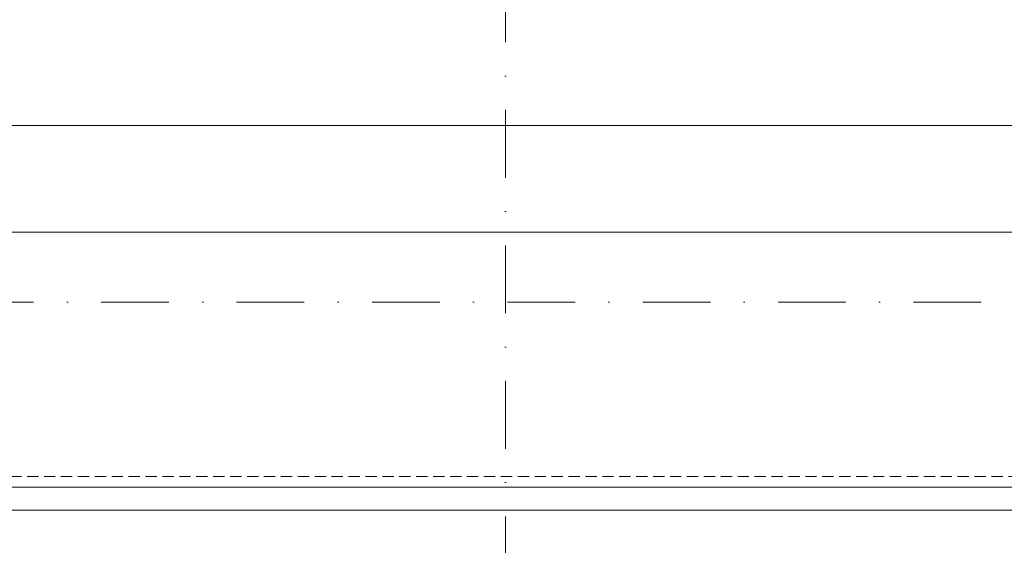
# Model space of a CAD drawing. Header units: millimetres. Extents: x -725694 to 5289369, y -1488057 to 2187451.
# Tile 614 of 656: x 417815 to 423359, y 148633 to 151589. Entities that reach past the tile are written whole.
import ezdxf

# ---------------------------------------------------------------- set-up
doc = ezdxf.new("R2010")
doc.units = ezdxf.units.MM
for name, pattern in [('CENTERX2', [101.6, 63.5, -12.7, 12.7, -12.7]), ('DASHDOT', [25.4, 12.7, -6.35, 0, -6.35]), ('DASHED', [19.05, 12.7, -6.35]), ('HIDDEN', [9.525, 6.35, -3.175])]:
    doc.linetypes.add(name, pattern=pattern)
doc.layers.get('Defpoints').update_dxf_attribs({"color": 8})
for name, color, linetype, lineweight in [('A99_N_kce-pod', 7, 'DASHED', 20), ('A99_N_koty-200', 5, 'Continuous', 5), ('A99_N_koty-200 @ 1', 5, 'Continuous', 5), ('A99_N_koty-200 @ 10', 5, 'Continuous', 5), ('A99_N_koty-200 @ 100', 5, 'Continuous', 5), ('A99_N_koty-200 @ 200', 5, 'Continuous', 5), ('A99_N_koty-200 @ 250 (1)', 5, 'Continuous', 5), ('A99_N_koty-200 @ 250 (2)', 5, 'Continuous', 5), ('A99_N_koty-200 @ 400', 5, 'Continuous', 5), ('A99_S_kce-pohl', 7, 'Continuous', 5), ('A99_S_osy', 1, 'CENTERX2', 5)]:
    doc.layers.add(name, color=color, linetype=linetype, lineweight=lineweight)
doc.styles.add('A99_kota', font='isocpeur.ttf', dxfattribs={"height": 2})
doc.dimstyles.new('A99_kota_200 new', dxfattribs={"dimscale": 200, "dimtxt": 2, "dimasz": 1.2, "dimexe": 0.5, "dimexo": 1.5, "dimgap": 0.3, "dimtad": 1, "dimdec": 0, "dimzin": 3, "dimdsep": 46, "dimtxsty": 'A99_kota', "dimblk": 'ARCHTICK', "dimcen": 2.5, "dimazin": 2, "dimtfac": 0.75, "dimtdec": 0, "dimtmove": 2, "dimatfit": 0, "dimfxl": 0, "dimtolj": 1, "dimtzin": 0, "dimlwd": 5, "dimlwe": 5, "dimarcsym": 0})

# ---------------------------------------------------------------- blocks, each defined once
blk = doc.blocks.new('_ArchTick')
at = {"color": 0, "linetype": 'ByBlock', "const_width": 0.15}
blk.add_lwpolyline([(-0.5, -0.5), (0.5, 0.5)], dxfattribs=at)
blk = doc.blocks.new('*D4680')
at = {"layer": 'A99_N_koty-200', "color": 0, "linetype": 'Continuous', "lineweight": 5, "ltscale": 10, "transparency": 16777216}
for p, q in [((420550, 146925), (420550, 146475)), ((429550, 146925), (429550, 146475)), ((429550, 146525), (420550, 146525))]:
    blk.add_line(p, q, dxfattribs=at)
at = {"layer": 'Defpoints', "color": 0, "linetype": 'Continuous', "lineweight": 0, "ltscale": 10, "transparency": 16777216}
for p in [(420550, 149400), (429550, 149400), (420550, 146525)]:
    blk.add_point(p, dxfattribs=at)
at = {"layer": 'A99_N_koty-200', "color": 0, "linetype": 'Continuous', "lineweight": 5, "ltscale": 10, "transparency": 16777216, "xscale": 120, "yscale": 120, "zscale": 120, "rotation": 180}
blk.add_blockref('_ArchTick', (420550, 146525), dxfattribs=at)
at = {"layer": 'A99_N_koty-200', "color": 0, "linetype": 'Continuous', "lineweight": 5, "ltscale": 10, "transparency": 16777216, "xscale": 120, "yscale": 120, "zscale": 120}
blk.add_blockref('_ArchTick', (429550, 146525), dxfattribs=at)
at = {"layer": 'A99_N_koty-200', "color": 0, "linetype": 'Continuous', "ltscale": 10, "transparency": 16777216, "insert": (425050, 146655), "char_height": 200, "attachment_point": 5, "style": 'A99_kota'}
blk.add_mtext('\\A1;9000', dxfattribs=at)
blk = doc.blocks.new('*D4681')
at = {"layer": 'A99_N_koty-200', "color": 0, "linetype": 'Continuous', "lineweight": 5, "ltscale": 10, "transparency": 16777216}
for p, q in [((420550, 147325), (420550, 146425)), ((429550, 147325), (429550, 146425)), ((429550, 146525), (420550, 146525))]:
    blk.add_line(p, q, dxfattribs=at)
at = {"layer": 'Defpoints', "color": 0, "linetype": 'Continuous', "lineweight": 0, "ltscale": 10, "transparency": 16777216}
for p in [(420550, 149400), (429550, 149400), (420550, 146525)]:
    blk.add_point(p, dxfattribs=at)
at = {"layer": 'A99_N_koty-200', "color": 0, "linetype": 'Continuous', "lineweight": 5, "ltscale": 10, "transparency": 16777216, "xscale": 240, "yscale": 240, "zscale": 240, "rotation": 180}
blk.add_blockref('_ArchTick', (420550, 146525), dxfattribs=at)
at = {"layer": 'A99_N_koty-200', "color": 0, "linetype": 'Continuous', "lineweight": 5, "ltscale": 10, "transparency": 16777216, "xscale": 240, "yscale": 240, "zscale": 240}
blk.add_blockref('_ArchTick', (429550, 146525), dxfattribs=at)
at = {"layer": 'A99_N_koty-200', "color": 0, "linetype": 'Continuous', "ltscale": 10, "transparency": 16777216, "insert": (425050, 146785), "char_height": 400, "attachment_point": 5, "style": 'A99_kota'}
blk.add_mtext('\\A1;9000', dxfattribs=at)
blk = doc.blocks.new('*D4682')
at = {"layer": 'A99_N_koty-200', "color": 0, "linetype": 'Continuous', "lineweight": 5, "ltscale": 10, "transparency": 16777216}
for p, q in [((420550, 146529), (420550, 146524.5)), ((429550, 146525), (420550, 146525)), ((429550, 146529), (429550, 146524.5))]:
    blk.add_line(p, q, dxfattribs=at)
at = {"layer": 'Defpoints', "color": 0, "linetype": 'Continuous', "lineweight": 0, "ltscale": 10, "transparency": 16777216}
for p in [(420550, 149400), (429550, 149400), (420550, 146525)]:
    blk.add_point(p, dxfattribs=at)
at = {"layer": 'A99_N_koty-200', "color": 0, "linetype": 'Continuous', "lineweight": 5, "ltscale": 10, "transparency": 16777216, "xscale": 1.2, "yscale": 1.2, "zscale": 1.2, "rotation": 180}
blk.add_blockref('_ArchTick', (420550, 146525), dxfattribs=at)
at = {"layer": 'A99_N_koty-200', "color": 0, "linetype": 'Continuous', "lineweight": 5, "ltscale": 10, "transparency": 16777216, "xscale": 1.2, "yscale": 1.2, "zscale": 1.2}
blk.add_blockref('_ArchTick', (429550, 146525), dxfattribs=at)
at = {"layer": 'A99_N_koty-200', "color": 0, "linetype": 'Continuous', "ltscale": 10, "transparency": 16777216, "insert": (425050, 146526.3), "char_height": 2, "attachment_point": 5, "style": 'A99_kota'}
blk.add_mtext('\\A1;9000', dxfattribs=at)
blk = doc.blocks.new('*D4683')
at = {"layer": 'A99_N_koty-200', "color": 0, "linetype": 'Continuous', "lineweight": 5, "ltscale": 10, "transparency": 16777216}
for p, q in [((420550, 148125), (420550, 146325)), ((429550, 148125), (429550, 146325)), ((429550, 146525), (420550, 146525))]:
    blk.add_line(p, q, dxfattribs=at)
at = {"layer": 'Defpoints', "color": 0, "linetype": 'Continuous', "lineweight": 0, "ltscale": 10, "transparency": 16777216}
for p in [(420550, 149400), (429550, 149400), (420550, 146525)]:
    blk.add_point(p, dxfattribs=at)
at = {"layer": 'A99_N_koty-200', "color": 0, "linetype": 'Continuous', "lineweight": 5, "ltscale": 10, "transparency": 16777216, "xscale": 480, "yscale": 480, "zscale": 480, "rotation": 180}
blk.add_blockref('_ArchTick', (420550, 146525), dxfattribs=at)
at = {"layer": 'A99_N_koty-200', "color": 0, "linetype": 'Continuous', "lineweight": 5, "ltscale": 10, "transparency": 16777216, "xscale": 480, "yscale": 480, "zscale": 480}
blk.add_blockref('_ArchTick', (429550, 146525), dxfattribs=at)
at = {"layer": 'A99_N_koty-200', "color": 0, "linetype": 'Continuous', "ltscale": 10, "transparency": 16777216, "insert": (425050, 147045), "char_height": 800, "attachment_point": 5, "style": 'A99_kota'}
blk.add_mtext('\\A1;9000', dxfattribs=at)
blk = doc.blocks.new('*D4684')
at = {"layer": 'A99_N_koty-200', "color": 0, "linetype": 'Continuous', "lineweight": 5, "ltscale": 10, "transparency": 16777216}
for p, q in [((420550, 146565), (420550, 146520)), ((429550, 146525), (420550, 146525)), ((429550, 146565), (429550, 146520))]:
    blk.add_line(p, q, dxfattribs=at)
at = {"layer": 'Defpoints', "color": 0, "linetype": 'Continuous', "lineweight": 0, "ltscale": 10, "transparency": 16777216}
for p in [(420550, 149400), (429550, 149400), (420550, 146525)]:
    blk.add_point(p, dxfattribs=at)
at = {"layer": 'A99_N_koty-200', "color": 0, "linetype": 'Continuous', "lineweight": 5, "ltscale": 10, "transparency": 16777216, "xscale": 12, "yscale": 12, "zscale": 12, "rotation": 180}
blk.add_blockref('_ArchTick', (420550, 146525), dxfattribs=at)
at = {"layer": 'A99_N_koty-200', "color": 0, "linetype": 'Continuous', "lineweight": 5, "ltscale": 10, "transparency": 16777216, "xscale": 12, "yscale": 12, "zscale": 12}
blk.add_blockref('_ArchTick', (429550, 146525), dxfattribs=at)
at = {"layer": 'A99_N_koty-200', "color": 0, "linetype": 'Continuous', "ltscale": 10, "transparency": 16777216, "insert": (425050, 146538), "char_height": 20, "attachment_point": 5, "style": 'A99_kota'}
blk.add_mtext('\\A1;9000', dxfattribs=at)
blk = doc.blocks.new('*D4685')
at = {"layer": 'A99_N_koty-200', "color": 0, "linetype": 'Continuous', "lineweight": 5, "ltscale": 10, "transparency": 16777216}
for p, q in [((420550, 147525), (420550, 146400)), ((429550, 147525), (429550, 146400)), ((429550, 146525), (420550, 146525))]:
    blk.add_line(p, q, dxfattribs=at)
at = {"layer": 'Defpoints', "color": 0, "linetype": 'Continuous', "lineweight": 0, "ltscale": 10, "transparency": 16777216}
for p in [(420550, 149400), (429550, 149400), (420550, 146525)]:
    blk.add_point(p, dxfattribs=at)
at = {"layer": 'A99_N_koty-200', "color": 0, "linetype": 'Continuous', "lineweight": 5, "ltscale": 10, "transparency": 16777216, "xscale": 300, "yscale": 300, "zscale": 300, "rotation": 180}
blk.add_blockref('_ArchTick', (420550, 146525), dxfattribs=at)
at = {"layer": 'A99_N_koty-200', "color": 0, "linetype": 'Continuous', "lineweight": 5, "ltscale": 10, "transparency": 16777216, "xscale": 300, "yscale": 300, "zscale": 300}
blk.add_blockref('_ArchTick', (429550, 146525), dxfattribs=at)
at = {"layer": 'A99_N_koty-200', "color": 0, "linetype": 'Continuous', "ltscale": 10, "transparency": 16777216, "insert": (425050, 146850), "char_height": 500, "attachment_point": 5, "style": 'A99_kota'}
blk.add_mtext('\\A1;9000', dxfattribs=at)
blk = doc.blocks.new('*D4686')
at = {"layer": 'A99_N_koty-200', "color": 0, "linetype": 'Continuous', "lineweight": 5, "ltscale": 10, "transparency": 16777216}
for p, q in [((420550, 147525), (420550, 146400)), ((429550, 147525), (429550, 146400)), ((429550, 146525), (420550, 146525))]:
    blk.add_line(p, q, dxfattribs=at)
at = {"layer": 'Defpoints', "color": 0, "linetype": 'Continuous', "lineweight": 0, "ltscale": 10, "transparency": 16777216}
for p in [(420550, 149400), (429550, 149400), (420550, 146525)]:
    blk.add_point(p, dxfattribs=at)
at = {"layer": 'A99_N_koty-200', "color": 0, "linetype": 'Continuous', "lineweight": 5, "ltscale": 10, "transparency": 16777216, "xscale": 300, "yscale": 300, "zscale": 300, "rotation": 180}
blk.add_blockref('_ArchTick', (420550, 146525), dxfattribs=at)
at = {"layer": 'A99_N_koty-200', "color": 0, "linetype": 'Continuous', "lineweight": 5, "ltscale": 10, "transparency": 16777216, "xscale": 300, "yscale": 300, "zscale": 300}
blk.add_blockref('_ArchTick', (429550, 146525), dxfattribs=at)
at = {"layer": 'A99_N_koty-200', "color": 0, "linetype": 'Continuous', "ltscale": 10, "transparency": 16777216, "insert": (425050, 146850), "char_height": 500, "attachment_point": 5, "style": 'A99_kota'}
blk.add_mtext('\\A1;9000', dxfattribs=at)
blk = doc.blocks.new('*D4688')
at = {"layer": 'A99_N_koty-200', "color": 0, "linetype": 'Continuous', "lineweight": 5, "ltscale": 10, "transparency": 16777216}
for p, q in [((414550, 146925), (414550, 146475)), ((420550, 146925), (420550, 146475)), ((420550, 146525), (414550, 146525))]:
    blk.add_line(p, q, dxfattribs=at)
at = {"layer": 'Defpoints', "color": 0, "linetype": 'Continuous', "lineweight": 0, "ltscale": 10, "transparency": 16777216}
for p in [(414550, 149400), (420550, 149400), (414550, 146525)]:
    blk.add_point(p, dxfattribs=at)
at = {"layer": 'A99_N_koty-200', "color": 0, "linetype": 'Continuous', "lineweight": 5, "ltscale": 10, "transparency": 16777216, "xscale": 120, "yscale": 120, "zscale": 120, "rotation": 180}
blk.add_blockref('_ArchTick', (414550, 146525), dxfattribs=at)
at = {"layer": 'A99_N_koty-200', "color": 0, "linetype": 'Continuous', "lineweight": 5, "ltscale": 10, "transparency": 16777216, "xscale": 120, "yscale": 120, "zscale": 120}
blk.add_blockref('_ArchTick', (420550, 146525), dxfattribs=at)
at = {"layer": 'A99_N_koty-200', "color": 0, "linetype": 'Continuous', "ltscale": 10, "transparency": 16777216, "insert": (417550, 146655), "char_height": 200, "attachment_point": 5, "style": 'A99_kota'}
blk.add_mtext('\\A1;6000', dxfattribs=at)
blk = doc.blocks.new('*D4689')
at = {"layer": 'A99_N_koty-200', "color": 0, "linetype": 'Continuous', "lineweight": 5, "ltscale": 10, "transparency": 16777216}
for p, q in [((414550, 147325), (414550, 146425)), ((420550, 147325), (420550, 146425)), ((420550, 146525), (414550, 146525))]:
    blk.add_line(p, q, dxfattribs=at)
at = {"layer": 'Defpoints', "color": 0, "linetype": 'Continuous', "lineweight": 0, "ltscale": 10, "transparency": 16777216}
for p in [(414550, 149400), (420550, 149400), (414550, 146525)]:
    blk.add_point(p, dxfattribs=at)
at = {"layer": 'A99_N_koty-200', "color": 0, "linetype": 'Continuous', "lineweight": 5, "ltscale": 10, "transparency": 16777216, "xscale": 240, "yscale": 240, "zscale": 240, "rotation": 180}
blk.add_blockref('_ArchTick', (414550, 146525), dxfattribs=at)
at = {"layer": 'A99_N_koty-200', "color": 0, "linetype": 'Continuous', "lineweight": 5, "ltscale": 10, "transparency": 16777216, "xscale": 240, "yscale": 240, "zscale": 240}
blk.add_blockref('_ArchTick', (420550, 146525), dxfattribs=at)
at = {"layer": 'A99_N_koty-200', "color": 0, "linetype": 'Continuous', "ltscale": 10, "transparency": 16777216, "insert": (417550, 146785), "char_height": 400, "attachment_point": 5, "style": 'A99_kota'}
blk.add_mtext('\\A1;6000', dxfattribs=at)
blk = doc.blocks.new('*D4690')
at = {"layer": 'A99_N_koty-200', "color": 0, "linetype": 'Continuous', "lineweight": 5, "ltscale": 10, "transparency": 16777216}
for p, q in [((414550, 146529), (414550, 146524.5)), ((420550, 146525), (414550, 146525)), ((420550, 146529), (420550, 146524.5))]:
    blk.add_line(p, q, dxfattribs=at)
at = {"layer": 'Defpoints', "color": 0, "linetype": 'Continuous', "lineweight": 0, "ltscale": 10, "transparency": 16777216}
for p in [(414550, 149400), (420550, 149400), (414550, 146525)]:
    blk.add_point(p, dxfattribs=at)
at = {"layer": 'A99_N_koty-200', "color": 0, "linetype": 'Continuous', "lineweight": 5, "ltscale": 10, "transparency": 16777216, "xscale": 1.2, "yscale": 1.2, "zscale": 1.2, "rotation": 180}
blk.add_blockref('_ArchTick', (414550, 146525), dxfattribs=at)
at = {"layer": 'A99_N_koty-200', "color": 0, "linetype": 'Continuous', "lineweight": 5, "ltscale": 10, "transparency": 16777216, "xscale": 1.2, "yscale": 1.2, "zscale": 1.2}
blk.add_blockref('_ArchTick', (420550, 146525), dxfattribs=at)
at = {"layer": 'A99_N_koty-200', "color": 0, "linetype": 'Continuous', "ltscale": 10, "transparency": 16777216, "insert": (417550, 146526.3), "char_height": 2, "attachment_point": 5, "style": 'A99_kota'}
blk.add_mtext('\\A1;6000', dxfattribs=at)
blk = doc.blocks.new('*D4691')
at = {"layer": 'A99_N_koty-200', "color": 0, "linetype": 'Continuous', "lineweight": 5, "ltscale": 10, "transparency": 16777216}
for p, q in [((414550, 148125), (414550, 146325)), ((420550, 148125), (420550, 146325)), ((420550, 146525), (414550, 146525))]:
    blk.add_line(p, q, dxfattribs=at)
at = {"layer": 'Defpoints', "color": 0, "linetype": 'Continuous', "lineweight": 0, "ltscale": 10, "transparency": 16777216}
for p in [(414550, 149400), (420550, 149400), (414550, 146525)]:
    blk.add_point(p, dxfattribs=at)
at = {"layer": 'A99_N_koty-200', "color": 0, "linetype": 'Continuous', "lineweight": 5, "ltscale": 10, "transparency": 16777216, "xscale": 480, "yscale": 480, "zscale": 480, "rotation": 180}
blk.add_blockref('_ArchTick', (414550, 146525), dxfattribs=at)
at = {"layer": 'A99_N_koty-200', "color": 0, "linetype": 'Continuous', "lineweight": 5, "ltscale": 10, "transparency": 16777216, "xscale": 480, "yscale": 480, "zscale": 480}
blk.add_blockref('_ArchTick', (420550, 146525), dxfattribs=at)
at = {"layer": 'A99_N_koty-200', "color": 0, "linetype": 'Continuous', "ltscale": 10, "transparency": 16777216, "insert": (417550, 147045), "char_height": 800, "attachment_point": 5, "style": 'A99_kota'}
blk.add_mtext('\\A1;6000', dxfattribs=at)
blk = doc.blocks.new('*D4692')
at = {"layer": 'A99_N_koty-200', "color": 0, "linetype": 'Continuous', "lineweight": 5, "ltscale": 10, "transparency": 16777216}
for p, q in [((414550, 146565), (414550, 146520)), ((420550, 146525), (414550, 146525)), ((420550, 146565), (420550, 146520))]:
    blk.add_line(p, q, dxfattribs=at)
at = {"layer": 'Defpoints', "color": 0, "linetype": 'Continuous', "lineweight": 0, "ltscale": 10, "transparency": 16777216}
for p in [(414550, 149400), (420550, 149400), (414550, 146525)]:
    blk.add_point(p, dxfattribs=at)
at = {"layer": 'A99_N_koty-200', "color": 0, "linetype": 'Continuous', "lineweight": 5, "ltscale": 10, "transparency": 16777216, "xscale": 12, "yscale": 12, "zscale": 12, "rotation": 180}
blk.add_blockref('_ArchTick', (414550, 146525), dxfattribs=at)
at = {"layer": 'A99_N_koty-200', "color": 0, "linetype": 'Continuous', "lineweight": 5, "ltscale": 10, "transparency": 16777216, "xscale": 12, "yscale": 12, "zscale": 12}
blk.add_blockref('_ArchTick', (420550, 146525), dxfattribs=at)
at = {"layer": 'A99_N_koty-200', "color": 0, "linetype": 'Continuous', "ltscale": 10, "transparency": 16777216, "insert": (417550, 146538), "char_height": 20, "attachment_point": 5, "style": 'A99_kota'}
blk.add_mtext('\\A1;6000', dxfattribs=at)
blk = doc.blocks.new('*D4693')
at = {"layer": 'A99_N_koty-200', "color": 0, "linetype": 'Continuous', "lineweight": 5, "ltscale": 10, "transparency": 16777216}
for p, q in [((414550, 147525), (414550, 146400)), ((420550, 147525), (420550, 146400)), ((420550, 146525), (414550, 146525))]:
    blk.add_line(p, q, dxfattribs=at)
at = {"layer": 'Defpoints', "color": 0, "linetype": 'Continuous', "lineweight": 0, "ltscale": 10, "transparency": 16777216}
for p in [(414550, 149400), (420550, 149400), (414550, 146525)]:
    blk.add_point(p, dxfattribs=at)
at = {"layer": 'A99_N_koty-200', "color": 0, "linetype": 'Continuous', "lineweight": 5, "ltscale": 10, "transparency": 16777216, "xscale": 300, "yscale": 300, "zscale": 300, "rotation": 180}
blk.add_blockref('_ArchTick', (414550, 146525), dxfattribs=at)
at = {"layer": 'A99_N_koty-200', "color": 0, "linetype": 'Continuous', "lineweight": 5, "ltscale": 10, "transparency": 16777216, "xscale": 300, "yscale": 300, "zscale": 300}
blk.add_blockref('_ArchTick', (420550, 146525), dxfattribs=at)
at = {"layer": 'A99_N_koty-200', "color": 0, "linetype": 'Continuous', "ltscale": 10, "transparency": 16777216, "insert": (417550, 146850), "char_height": 500, "attachment_point": 5, "style": 'A99_kota'}
blk.add_mtext('\\A1;6000', dxfattribs=at)
blk = doc.blocks.new('*D4694')
at = {"layer": 'A99_N_koty-200', "color": 0, "linetype": 'Continuous', "lineweight": 5, "ltscale": 10, "transparency": 16777216}
for p, q in [((414550, 147525), (414550, 146400)), ((420550, 147525), (420550, 146400)), ((420550, 146525), (414550, 146525))]:
    blk.add_line(p, q, dxfattribs=at)
at = {"layer": 'Defpoints', "color": 0, "linetype": 'Continuous', "lineweight": 0, "ltscale": 10, "transparency": 16777216}
for p in [(414550, 149400), (420550, 149400), (414550, 146525)]:
    blk.add_point(p, dxfattribs=at)
at = {"layer": 'A99_N_koty-200', "color": 0, "linetype": 'Continuous', "lineweight": 5, "ltscale": 10, "transparency": 16777216, "xscale": 300, "yscale": 300, "zscale": 300, "rotation": 180}
blk.add_blockref('_ArchTick', (414550, 146525), dxfattribs=at)
at = {"layer": 'A99_N_koty-200', "color": 0, "linetype": 'Continuous', "lineweight": 5, "ltscale": 10, "transparency": 16777216, "xscale": 300, "yscale": 300, "zscale": 300}
blk.add_blockref('_ArchTick', (420550, 146525), dxfattribs=at)
at = {"layer": 'A99_N_koty-200', "color": 0, "linetype": 'Continuous', "ltscale": 10, "transparency": 16777216, "insert": (417550, 146850), "char_height": 500, "attachment_point": 5, "style": 'A99_kota'}
blk.add_mtext('\\A1;6000', dxfattribs=at)
blk = doc.blocks.new('*D4909')
at = {"layer": 'A99_N_koty-200', "color": 0, "linetype": 'Continuous', "lineweight": 5, "ltscale": 10, "transparency": 16777216}
for p, q in [((415495, 150195), (415495, 151095)), ((438635, 150195), (438635, 151095)), ((415495, 150995), (438635, 150995))]:
    blk.add_line(p, q, dxfattribs=at)
at = {"layer": 'Defpoints', "color": 0, "linetype": 'Continuous', "lineweight": 0, "ltscale": 10, "transparency": 16777216}
for p in [(438635, 150995), (415495, 148920), (438635, 148920)]:
    blk.add_point(p, dxfattribs=at)
at = {"layer": 'A99_N_koty-200', "color": 0, "linetype": 'Continuous', "lineweight": 5, "ltscale": 10, "transparency": 16777216, "xscale": 240, "yscale": 240, "zscale": 240, "rotation": 180}
blk.add_blockref('_ArchTick', (415495, 150995), dxfattribs=at)
at = {"layer": 'A99_N_koty-200', "color": 0, "linetype": 'Continuous', "lineweight": 5, "ltscale": 10, "transparency": 16777216, "xscale": 240, "yscale": 240, "zscale": 240}
blk.add_blockref('_ArchTick', (438635, 150995), dxfattribs=at)
at = {"layer": 'A99_N_koty-200', "color": 0, "linetype": 'Continuous', "ltscale": 10, "transparency": 16777216, "insert": (427065, 151255), "char_height": 400, "attachment_point": 5, "style": 'A99_kota'}
blk.add_mtext('\\A1;23140', dxfattribs=at)
blk = doc.blocks.new('*D4910')
at = {"layer": 'A99_N_koty-200', "color": 0, "linetype": 'Continuous', "lineweight": 5, "ltscale": 10, "transparency": 16777216}
for p, q in [((415495, 149995), (415495, 150445)), ((415495, 150395), (438635, 150395)), ((438635, 149995), (438635, 150445))]:
    blk.add_line(p, q, dxfattribs=at)
at = {"layer": 'Defpoints', "color": 0, "linetype": 'Continuous', "lineweight": 0, "ltscale": 10, "transparency": 16777216}
for p in [(438635, 150395), (415495, 148920), (438635, 148920)]:
    blk.add_point(p, dxfattribs=at)
at = {"layer": 'A99_N_koty-200', "color": 0, "linetype": 'Continuous', "lineweight": 5, "ltscale": 10, "transparency": 16777216, "xscale": 120, "yscale": 120, "zscale": 120, "rotation": 180}
blk.add_blockref('_ArchTick', (415495, 150395), dxfattribs=at)
at = {"layer": 'A99_N_koty-200', "color": 0, "linetype": 'Continuous', "lineweight": 5, "ltscale": 10, "transparency": 16777216, "xscale": 120, "yscale": 120, "zscale": 120}
blk.add_blockref('_ArchTick', (438635, 150395), dxfattribs=at)
at = {"layer": 'A99_N_koty-200', "color": 0, "linetype": 'Continuous', "ltscale": 10, "transparency": 16777216, "insert": (427065, 150525), "char_height": 200, "attachment_point": 5, "style": 'A99_kota'}
blk.add_mtext('\\A1;23140', dxfattribs=at)
blk = doc.blocks.new('*D4911')
at = {"layer": 'A99_N_koty-200', "color": 0, "linetype": 'Continuous', "lineweight": 5, "ltscale": 10, "transparency": 16777216}
for p, q in [((415495, 150391), (415495, 150395.5)), ((415495, 150395), (438635, 150395)), ((438635, 150391), (438635, 150395.5))]:
    blk.add_line(p, q, dxfattribs=at)
at = {"layer": 'Defpoints', "color": 0, "linetype": 'Continuous', "lineweight": 0, "ltscale": 10, "transparency": 16777216}
for p in [(438635, 150395), (415495, 148920), (438635, 148920)]:
    blk.add_point(p, dxfattribs=at)
at = {"layer": 'A99_N_koty-200', "color": 0, "linetype": 'Continuous', "lineweight": 5, "ltscale": 10, "transparency": 16777216, "xscale": 1.2, "yscale": 1.2, "zscale": 1.2, "rotation": 180}
blk.add_blockref('_ArchTick', (415495, 150395), dxfattribs=at)
at = {"layer": 'A99_N_koty-200', "color": 0, "linetype": 'Continuous', "lineweight": 5, "ltscale": 10, "transparency": 16777216, "xscale": 1.2, "yscale": 1.2, "zscale": 1.2}
blk.add_blockref('_ArchTick', (438635, 150395), dxfattribs=at)
at = {"layer": 'A99_N_koty-200', "color": 0, "linetype": 'Continuous', "ltscale": 10, "transparency": 16777216, "insert": (427065, 150396.3), "char_height": 2, "attachment_point": 5, "style": 'A99_kota'}
blk.add_mtext('\\A1;23140', dxfattribs=at)
blk = doc.blocks.new('*D4912')
at = {"layer": 'A99_N_koty-200', "color": 0, "linetype": 'Continuous', "lineweight": 5, "ltscale": 10, "transparency": 16777216}
for p, q in [((415495, 149520), (415495, 150595)), ((438635, 149520), (438635, 150595)), ((415495, 150395), (438635, 150395))]:
    blk.add_line(p, q, dxfattribs=at)
at = {"layer": 'Defpoints', "color": 0, "linetype": 'Continuous', "lineweight": 0, "ltscale": 10, "transparency": 16777216}
for p in [(438635, 150395), (415495, 148920), (438635, 148920)]:
    blk.add_point(p, dxfattribs=at)
at = {"layer": 'A99_N_koty-200', "color": 0, "linetype": 'Continuous', "lineweight": 5, "ltscale": 10, "transparency": 16777216, "xscale": 480, "yscale": 480, "zscale": 480, "rotation": 180}
blk.add_blockref('_ArchTick', (415495, 150395), dxfattribs=at)
at = {"layer": 'A99_N_koty-200', "color": 0, "linetype": 'Continuous', "lineweight": 5, "ltscale": 10, "transparency": 16777216, "xscale": 480, "yscale": 480, "zscale": 480}
blk.add_blockref('_ArchTick', (438635, 150395), dxfattribs=at)
at = {"layer": 'A99_N_koty-200', "color": 0, "linetype": 'Continuous', "ltscale": 10, "transparency": 16777216, "insert": (427065, 150915), "char_height": 800, "attachment_point": 5, "style": 'A99_kota'}
blk.add_mtext('\\A1;23140', dxfattribs=at)
blk = doc.blocks.new('*D4913')
at = {"layer": 'A99_N_koty-200', "color": 0, "linetype": 'Continuous', "lineweight": 5, "ltscale": 10, "transparency": 16777216}
for p, q in [((415495, 150355), (415495, 150400)), ((415495, 150395), (438635, 150395)), ((438635, 150355), (438635, 150400))]:
    blk.add_line(p, q, dxfattribs=at)
at = {"layer": 'Defpoints', "color": 0, "linetype": 'Continuous', "lineweight": 0, "ltscale": 10, "transparency": 16777216}
for p in [(438635, 150395), (415495, 148920), (438635, 148920)]:
    blk.add_point(p, dxfattribs=at)
at = {"layer": 'A99_N_koty-200', "color": 0, "linetype": 'Continuous', "lineweight": 5, "ltscale": 10, "transparency": 16777216, "xscale": 12, "yscale": 12, "zscale": 12, "rotation": 180}
blk.add_blockref('_ArchTick', (415495, 150395), dxfattribs=at)
at = {"layer": 'A99_N_koty-200', "color": 0, "linetype": 'Continuous', "lineweight": 5, "ltscale": 10, "transparency": 16777216, "xscale": 12, "yscale": 12, "zscale": 12}
blk.add_blockref('_ArchTick', (438635, 150395), dxfattribs=at)
at = {"layer": 'A99_N_koty-200', "color": 0, "linetype": 'Continuous', "ltscale": 10, "transparency": 16777216, "insert": (427065, 150408), "char_height": 20, "attachment_point": 5, "style": 'A99_kota'}
blk.add_mtext('\\A1;23140', dxfattribs=at)
blk = doc.blocks.new('*D4914')
at = {"layer": 'A99_N_koty-200', "color": 0, "linetype": 'Continuous', "lineweight": 5, "ltscale": 10, "transparency": 16777216}
for p, q in [((415495, 149395), (415495, 150520)), ((438635, 149395), (438635, 150520)), ((415495, 150395), (438635, 150395))]:
    blk.add_line(p, q, dxfattribs=at)
at = {"layer": 'Defpoints', "color": 0, "linetype": 'Continuous', "lineweight": 0, "ltscale": 10, "transparency": 16777216}
for p in [(438635, 150395), (415495, 148920), (438635, 148920)]:
    blk.add_point(p, dxfattribs=at)
at = {"layer": 'A99_N_koty-200', "color": 0, "linetype": 'Continuous', "lineweight": 5, "ltscale": 10, "transparency": 16777216, "xscale": 300, "yscale": 300, "zscale": 300, "rotation": 180}
blk.add_blockref('_ArchTick', (415495, 150395), dxfattribs=at)
at = {"layer": 'A99_N_koty-200', "color": 0, "linetype": 'Continuous', "lineweight": 5, "ltscale": 10, "transparency": 16777216, "xscale": 300, "yscale": 300, "zscale": 300}
blk.add_blockref('_ArchTick', (438635, 150395), dxfattribs=at)
at = {"layer": 'A99_N_koty-200', "color": 0, "linetype": 'Continuous', "ltscale": 10, "transparency": 16777216, "insert": (427065, 150720), "char_height": 500, "attachment_point": 5, "style": 'A99_kota'}
blk.add_mtext('\\A1;23140', dxfattribs=at)
blk = doc.blocks.new('*D4915')
at = {"layer": 'A99_N_koty-200', "color": 0, "linetype": 'Continuous', "lineweight": 5, "ltscale": 10, "transparency": 16777216}
for p, q in [((415495, 149395), (415495, 150520)), ((438635, 149395), (438635, 150520)), ((415495, 150395), (438635, 150395))]:
    blk.add_line(p, q, dxfattribs=at)
at = {"layer": 'Defpoints', "color": 0, "linetype": 'Continuous', "lineweight": 0, "ltscale": 10, "transparency": 16777216}
for p in [(438635, 150395), (415495, 148920), (438635, 148920)]:
    blk.add_point(p, dxfattribs=at)
at = {"layer": 'A99_N_koty-200', "color": 0, "linetype": 'Continuous', "lineweight": 5, "ltscale": 10, "transparency": 16777216, "xscale": 300, "yscale": 300, "zscale": 300, "rotation": 180}
blk.add_blockref('_ArchTick', (415495, 150395), dxfattribs=at)
at = {"layer": 'A99_N_koty-200', "color": 0, "linetype": 'Continuous', "lineweight": 5, "ltscale": 10, "transparency": 16777216, "xscale": 300, "yscale": 300, "zscale": 300}
blk.add_blockref('_ArchTick', (438635, 150395), dxfattribs=at)
at = {"layer": 'A99_N_koty-200', "color": 0, "linetype": 'Continuous', "ltscale": 10, "transparency": 16777216, "insert": (427065, 150720), "char_height": 500, "attachment_point": 5, "style": 'A99_kota'}
blk.add_mtext('\\A1;23140', dxfattribs=at)
blk = doc.blocks.new('*U6086')
at = {"layer": 'A99_N_koty-200 @ 1', "linetype": 'Continuous', "ltscale": 10}
dim = blk.add_linear_dim(base=(420550, 146525), p1=(429550, 149400), p2=(420550, 149400), angle=180, dimstyle='A99_kota_200 new', override={"dimscale": 1, "dimtix": 1, "dimtofl": 1, "dimtmove": 1, "dimatfit": 1}, dxfattribs=at)
dim.commit()
dim.dimension.update_dxf_attribs({"geometry": '*D4682', "text_midpoint": (425050, 146526.3)})
at = {"layer": 'A99_N_koty-200 @ 10', "linetype": 'Continuous', "ltscale": 10}
dim = blk.add_linear_dim(base=(420550, 146525), p1=(429550, 149400), p2=(420550, 149400), angle=180, dimstyle='A99_kota_200 new', override={"dimscale": 10, "dimtix": 1, "dimtofl": 1, "dimtmove": 1, "dimatfit": 1}, dxfattribs=at)
dim.commit()
dim.dimension.update_dxf_attribs({"geometry": '*D4684', "text_midpoint": (425050, 146538)})
at = {"layer": 'A99_N_koty-200 @ 100', "linetype": 'Continuous', "ltscale": 10}
dim = blk.add_linear_dim(base=(420550, 146525), p1=(429550, 149400), p2=(420550, 149400), angle=180, dimstyle='A99_kota_200 new', override={"dimscale": 100, "dimtix": 1, "dimtofl": 1, "dimtmove": 1, "dimatfit": 1}, dxfattribs=at)
dim.commit()
dim.dimension.update_dxf_attribs({"geometry": '*D4680', "text_midpoint": (425050, 146655)})
at = {"layer": 'A99_N_koty-200 @ 200', "linetype": 'Continuous', "ltscale": 10}
dim = blk.add_linear_dim(base=(420550, 146525), p1=(429550, 149400), p2=(420550, 149400), angle=180, dimstyle='A99_kota_200 new', override={"dimscale": 200, "dimtix": 1, "dimtofl": 1, "dimtmove": 1, "dimatfit": 1}, dxfattribs=at)
dim.commit()
dim.dimension.update_dxf_attribs({"geometry": '*D4681', "text_midpoint": (425050, 146785)})
at = {"layer": 'A99_N_koty-200 @ 250 (1)', "linetype": 'Continuous', "ltscale": 10}
dim = blk.add_linear_dim(base=(420550, 146525), p1=(429550, 149400), p2=(420550, 149400), angle=180, dimstyle='A99_kota_200 new', override={"dimscale": 250, "dimtix": 1, "dimtofl": 1, "dimtmove": 1, "dimatfit": 1}, dxfattribs=at)
dim.commit()
dim.dimension.update_dxf_attribs({"geometry": '*D4686', "text_midpoint": (425050, 146850)})
at = {"layer": 'A99_N_koty-200 @ 250 (2)', "linetype": 'Continuous', "ltscale": 10}
dim = blk.add_linear_dim(base=(420550, 146525), p1=(429550, 149400), p2=(420550, 149400), angle=180, dimstyle='A99_kota_200 new', override={"dimscale": 250, "dimtix": 1, "dimtofl": 1, "dimtmove": 1, "dimatfit": 1}, dxfattribs=at)
dim.commit()
dim.dimension.update_dxf_attribs({"geometry": '*D4685', "text_midpoint": (425050, 146850)})
at = {"layer": 'A99_N_koty-200 @ 400', "linetype": 'Continuous', "ltscale": 10}
dim = blk.add_linear_dim(base=(420550, 146525), p1=(429550, 149400), p2=(420550, 149400), angle=180, dimstyle='A99_kota_200 new', override={"dimscale": 400, "dimtix": 1, "dimtofl": 1, "dimtmove": 1, "dimatfit": 1}, dxfattribs=at)
dim.commit()
dim.dimension.update_dxf_attribs({"geometry": '*D4683', "text_midpoint": (425050, 147045)})
blk = doc.blocks.new('*U6087')
at = {"layer": 'A99_N_koty-200 @ 1', "linetype": 'Continuous', "ltscale": 10}
dim = blk.add_linear_dim(base=(414550, 146525), p1=(420550, 149400), p2=(414550, 149400), angle=180, dimstyle='A99_kota_200 new', override={"dimscale": 1, "dimtix": 1, "dimtofl": 1, "dimtmove": 1, "dimatfit": 1}, dxfattribs=at)
dim.commit()
dim.dimension.update_dxf_attribs({"geometry": '*D4690', "text_midpoint": (417550, 146526.3)})
at = {"layer": 'A99_N_koty-200 @ 10', "linetype": 'Continuous', "ltscale": 10}
dim = blk.add_linear_dim(base=(414550, 146525), p1=(420550, 149400), p2=(414550, 149400), angle=180, dimstyle='A99_kota_200 new', override={"dimscale": 10, "dimtix": 1, "dimtofl": 1, "dimtmove": 1, "dimatfit": 1}, dxfattribs=at)
dim.commit()
dim.dimension.update_dxf_attribs({"geometry": '*D4692', "text_midpoint": (417550, 146538)})
at = {"layer": 'A99_N_koty-200 @ 100', "linetype": 'Continuous', "ltscale": 10}
dim = blk.add_linear_dim(base=(414550, 146525), p1=(420550, 149400), p2=(414550, 149400), angle=180, dimstyle='A99_kota_200 new', override={"dimscale": 100, "dimtix": 1, "dimtofl": 1, "dimtmove": 1, "dimatfit": 1}, dxfattribs=at)
dim.commit()
dim.dimension.update_dxf_attribs({"geometry": '*D4688', "text_midpoint": (417550, 146655)})
at = {"layer": 'A99_N_koty-200 @ 200', "linetype": 'Continuous', "ltscale": 10}
dim = blk.add_linear_dim(base=(414550, 146525), p1=(420550, 149400), p2=(414550, 149400), angle=180, dimstyle='A99_kota_200 new', override={"dimscale": 200, "dimtix": 1, "dimtofl": 1, "dimtmove": 1, "dimatfit": 1}, dxfattribs=at)
dim.commit()
dim.dimension.update_dxf_attribs({"geometry": '*D4689', "text_midpoint": (417550, 146785)})
at = {"layer": 'A99_N_koty-200 @ 250 (1)', "linetype": 'Continuous', "ltscale": 10}
dim = blk.add_linear_dim(base=(414550, 146525), p1=(420550, 149400), p2=(414550, 149400), angle=180, dimstyle='A99_kota_200 new', override={"dimscale": 250, "dimtix": 1, "dimtofl": 1, "dimtmove": 1, "dimatfit": 1}, dxfattribs=at)
dim.commit()
dim.dimension.update_dxf_attribs({"geometry": '*D4694', "text_midpoint": (417550, 146850)})
at = {"layer": 'A99_N_koty-200 @ 250 (2)', "linetype": 'Continuous', "ltscale": 10}
dim = blk.add_linear_dim(base=(414550, 146525), p1=(420550, 149400), p2=(414550, 149400), angle=180, dimstyle='A99_kota_200 new', override={"dimscale": 250, "dimtix": 1, "dimtofl": 1, "dimtmove": 1, "dimatfit": 1}, dxfattribs=at)
dim.commit()
dim.dimension.update_dxf_attribs({"geometry": '*D4693', "text_midpoint": (417550, 146850)})
at = {"layer": 'A99_N_koty-200 @ 400', "linetype": 'Continuous', "ltscale": 10}
dim = blk.add_linear_dim(base=(414550, 146525), p1=(420550, 149400), p2=(414550, 149400), angle=180, dimstyle='A99_kota_200 new', override={"dimscale": 400, "dimtix": 1, "dimtofl": 1, "dimtmove": 1, "dimatfit": 1}, dxfattribs=at)
dim.commit()
dim.dimension.update_dxf_attribs({"geometry": '*D4691', "text_midpoint": (417550, 147045)})
blk = doc.blocks.new('*U6134')
at = {"layer": 'A99_N_koty-200 @ 1', "linetype": 'Continuous', "ltscale": 10}
dim = blk.add_linear_dim(base=(438635, 150395), p1=(415495, 148920), p2=(438635, 148920), dimstyle='A99_kota_200 new', override={"dimscale": 1, "dimtix": 1, "dimtofl": 1, "dimtmove": 2, "dimatfit": 3}, dxfattribs=at)
dim.commit()
dim.dimension.update_dxf_attribs({"geometry": '*D4911', "text_midpoint": (427065, 150396.3)})
at = {"layer": 'A99_N_koty-200 @ 10', "linetype": 'Continuous', "ltscale": 10}
dim = blk.add_linear_dim(base=(438635, 150395), p1=(415495, 148920), p2=(438635, 148920), dimstyle='A99_kota_200 new', override={"dimscale": 10, "dimtix": 1, "dimtofl": 1, "dimtmove": 2, "dimatfit": 3}, dxfattribs=at)
dim.commit()
dim.dimension.update_dxf_attribs({"geometry": '*D4913', "text_midpoint": (427065, 150408)})
at = {"layer": 'A99_N_koty-200 @ 100', "linetype": 'Continuous', "ltscale": 10}
dim = blk.add_linear_dim(base=(438635, 150395), p1=(415495, 148920), p2=(438635, 148920), dimstyle='A99_kota_200 new', override={"dimscale": 100, "dimtix": 1, "dimtofl": 1, "dimtmove": 2, "dimatfit": 3}, dxfattribs=at)
dim.commit()
dim.dimension.update_dxf_attribs({"geometry": '*D4910', "text_midpoint": (427065, 150525)})
at = {"layer": 'A99_N_koty-200 @ 200', "linetype": 'Continuous', "ltscale": 10}
dim = blk.add_linear_dim(base=(438635, 150995), p1=(415495, 148920), p2=(438635, 148920), dimstyle='A99_kota_200 new', override={"dimscale": 200, "dimtix": 1, "dimtofl": 1, "dimtmove": 2, "dimatfit": 3}, dxfattribs=at)
dim.commit()
dim.dimension.update_dxf_attribs({"geometry": '*D4909', "text_midpoint": (427065, 151255)})
at = {"layer": 'A99_N_koty-200 @ 250 (1)', "linetype": 'Continuous', "ltscale": 10}
dim = blk.add_linear_dim(base=(438635, 150395), p1=(415495, 148920), p2=(438635, 148920), dimstyle='A99_kota_200 new', override={"dimscale": 250, "dimtix": 1, "dimtofl": 1, "dimtmove": 2, "dimatfit": 3}, dxfattribs=at)
dim.commit()
dim.dimension.update_dxf_attribs({"geometry": '*D4915', "text_midpoint": (427065, 150720)})
at = {"layer": 'A99_N_koty-200 @ 250 (2)', "linetype": 'Continuous', "ltscale": 10}
dim = blk.add_linear_dim(base=(438635, 150395), p1=(415495, 148920), p2=(438635, 148920), dimstyle='A99_kota_200 new', override={"dimscale": 250, "dimtix": 1, "dimtofl": 1, "dimtmove": 2, "dimatfit": 3}, dxfattribs=at)
dim.commit()
dim.dimension.update_dxf_attribs({"geometry": '*D4914', "text_midpoint": (427065, 150720)})
at = {"layer": 'A99_N_koty-200 @ 400', "linetype": 'Continuous', "ltscale": 10}
dim = blk.add_linear_dim(base=(438635, 150395), p1=(415495, 148920), p2=(438635, 148920), dimstyle='A99_kota_200 new', override={"dimscale": 400, "dimtix": 1, "dimtofl": 1, "dimtmove": 2, "dimatfit": 3}, dxfattribs=at)
dim.commit()
dim.dimension.update_dxf_attribs({"geometry": '*D4912', "text_midpoint": (427065, 150915)})

msp = doc.modelspace()

# ---------------------------------------------------------------- linework, layer by layer
at = {"layer": 'A99_N_kce-pod', "linetype": 'HIDDEN', "lineweight": 5, "ltscale": 10}
msp.add_lwpolyline([(438875.5, 149020), (299400, 149020)], dxfattribs=at)
at = {"layer": 'A99_S_kce-pohl', "linetype": 'Continuous', "ltscale": 25}
msp.add_lwpolyline([(307330, 174440), (299400, 174440), (299400, 148960), (438875.5, 148960), (438875.5, 176350)], dxfattribs=at)
at = {"layer": 'A99_S_kce-pohl', "linetype": 'Continuous'}
msp.add_lwpolyline([(438875.5, 148830), (299400, 148830)], dxfattribs=at)
at = {"layer": 'A99_S_osy', "linetype": 'DASHDOT', "lineweight": 5, "ltscale": 30}
for points in [[(420550, 146890), (420550, 179215)], [(452950, 150000), (297355, 150000)]]:
    msp.add_lwpolyline(points, dxfattribs=at)

# ---------------------------------------------------------------- block references
at = {"layer": 'A99_N_koty-200', "color": 3, "linetype": 'Continuous', "lineweight": 0}
for name in ['*U6134', '*U6087', '*U6086']:
    msp.add_blockref(name, (0, 0), dxfattribs=at)

doc.saveas('drawing.dxf')
